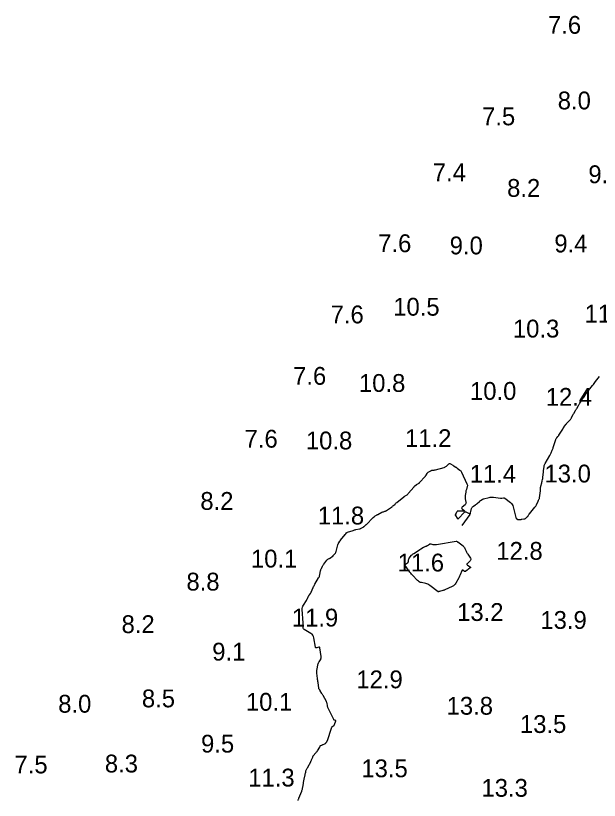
# Model space of a CAD drawing. Extents: x 815352 to 820877, y 582403 to 597439.
# Drawn here: x 819877.5 to 820041.3, y 589036.4 to 589256.5 of the extents above; entities that cross this region are included whole.
import ezdxf

# ---------------------------------------------------------------- set-up
doc = ezdxf.new("R2010")
doc.units = 0
doc.layers.add('V-CONT-EL12', color=7, linetype='Continuous')
doc.layers.add('V-TOPO-SOUN', color=7, linetype='Continuous')

msp = doc.modelspace()

# ---------------------------------------------------------------- linework, layer by layer
at = {"layer": 'V-CONT-EL12'}
for points in [[(819956.7, 589036.32), (819956.73, 589036.38), (819956.76, 589036.43), (819956.78, 589036.49), (819956.88, 589036.72), (819956.9, 589036.78), (819956.93, 589036.84), (819956.95, 589036.9), (819956.97, 589036.96), (819957.73, 589038.9), (819957.8, 589039.1), (819957.87, 589039.3), (819957.92, 589039.51), (819957.97, 589039.72), (819958.13, 589040.55), (819958.17, 589040.76), (819958.21, 589040.97), (819958.25, 589041.17), (819958.28, 589041.38), (819958.43, 589042.28), (819958.46, 589042.47), (819958.5, 589042.66), (819958.54, 589042.84), (819958.58, 589043.02), (819958.83, 589044.03), (819958.84, 589044.08), (819958.85, 589044.13), (819958.85, 589044.18), (819958.86, 589044.23), (819958.86, 589044.42), (819958.86, 589044.47), (819958.87, 589044.52), (819958.89, 589044.57), (819958.91, 589044.61), (819959.22, 589045.22), (819959.28, 589045.34), (819959.35, 589045.46), (819959.41, 589045.57), (819959.47, 589045.69), (819960.28, 589047.19), (819960.34, 589047.32), (819960.41, 589047.45), (819960.47, 589047.59), (819960.53, 589047.73), (819960.85, 589048.49), (819960.86, 589048.52), (819960.87, 589048.55), (819960.88, 589048.58), (819960.89, 589048.62), (819960.93, 589048.75), (819960.94, 589048.78), (819960.95, 589048.81), (819960.97, 589048.84), (819960.99, 589048.86), (819961.68, 589049.66), (819961.8, 589049.81), (819961.92, 589049.95), (819962.03, 589050.1), (819962.14, 589050.26), (819962.83, 589051.29), (819962.85, 589051.33), (819962.87, 589051.37), (819962.88, 589051.41), (819962.89, 589051.45), (819962.91, 589051.62), (819962.92, 589051.65), (819962.94, 589051.69), (819962.97, 589051.71), (819963, 589051.73), (819963.41, 589051.88), (819963.5, 589051.92), (819963.58, 589051.95), (819963.66, 589051.98), (819963.74, 589052.01), (819964.27, 589052.23), (819964.35, 589052.27), (819964.43, 589052.32), (819964.49, 589052.38), (819964.55, 589052.46), (819964.77, 589052.77), (819964.82, 589052.85), (819964.87, 589052.94), (819964.9, 589053.02), (819964.94, 589053.11), (819966.1, 589056.58), (819966.12, 589056.64), (819966.14, 589056.7), (819966.16, 589056.75), (819966.19, 589056.8), (819966.28, 589057.02), (819966.31, 589057.07), (819966.34, 589057.12), (819966.38, 589057.16), (819966.43, 589057.19), (819966.75, 589057.37), (819966.81, 589057.41), (819966.87, 589057.47), (819966.91, 589057.53), (819966.94, 589057.6), (819967.32, 589058.63), (819967.33, 589058.69), (819967.32, 589058.74), (819967.29, 589058.77), (819967.23, 589058.79), (819966.96, 589058.85), (819966.89, 589058.87), (819966.84, 589058.9), (819966.79, 589058.95), (819966.76, 589059.01), (819965.11, 589062.39), (819965.05, 589062.53), (819965, 589062.67), (819964.96, 589062.81), (819964.94, 589062.95), (819964.86, 589063.54), (819964.83, 589063.68), (819964.79, 589063.82), (819964.74, 589063.96), (819964.68, 589064.09), (819963.78, 589065.74), (819963.69, 589065.89), (819963.61, 589066.04), (819963.52, 589066.18), (819963.43, 589066.33), (819962.96, 589067.07), (819962.91, 589067.14), (819962.87, 589067.2), (819962.83, 589067.26), (819962.79, 589067.32), (819962.62, 589067.57), (819962.58, 589067.63), (819962.55, 589067.7), (819962.53, 589067.77), (819962.52, 589067.84), (819962.32, 589069.42), (819962.28, 589069.69), (819962.25, 589069.97), (819962.21, 589070.25), (819962.17, 589070.52), (819961.95, 589072.06), (819961.95, 589072.12), (819961.94, 589072.18), (819961.94, 589072.24), (819961.95, 589072.3), (819961.98, 589072.63), (819961.99, 589072.65), (819961.99, 589072.66), (819961.98, 589072.68), (819961.98, 589072.7), (819961.97, 589072.76), (819961.97, 589072.78), (819961.97, 589072.79), (819961.97, 589072.81), (819961.98, 589072.82), (819962.37, 589074.72), (819962.41, 589074.85), (819962.46, 589074.98), (819962.52, 589075.1), (819962.59, 589075.21), (819962.97, 589075.75), (819963.02, 589075.82), (819963.06, 589075.89), (819963.09, 589075.97), (819963.11, 589076.04), (819963.2, 589076.36), (819963.22, 589076.44), (819963.23, 589076.52), (819963.23, 589076.6), (819963.22, 589076.68), (819962.86, 589079.11), (819962.83, 589079.24), (819962.76, 589079.32), (819962.66, 589079.35), (819962.52, 589079.33), (819961.94, 589079.15), (819961.8, 589079.13), (819961.7, 589079.16), (819961.63, 589079.24), (819961.59, 589079.36), (819961.16, 589081.98), (819961.06, 589082.36), (819960.88, 589082.7), (819960.63, 589082.98), (819960.31, 589083.21), (819958.47, 589084.27), (819958.34, 589084.37), (819958.24, 589084.49), (819958.19, 589084.63), (819958.17, 589084.79), (819958.17, 589085.48), (819958.17, 589085.66), (819958.16, 589085.83), (819958.16, 589086), (819958.15, 589086.18), (819957.91, 589089.9), (819957.91, 589090.22), (819957.96, 589090.52), (819958.06, 589090.8), (819958.21, 589091.08), (819959.06, 589092.44), (819959.14, 589092.58), (819959.21, 589092.71), (819959.28, 589092.84), (819959.35, 589092.98), (819959.64, 589093.61), (819959.69, 589093.71), (819959.75, 589093.81), (819959.81, 589093.91), (819959.88, 589094), (819960.18, 589094.36), (819960.25, 589094.45), (819960.31, 589094.55), (819960.36, 589094.65), (819960.41, 589094.76), (819960.97, 589096.07), (819961.08, 589096.32), (819961.2, 589096.57), (819961.33, 589096.82), (819961.46, 589097.05), (819962.48, 589098.75), (819962.6, 589098.97), (819962.69, 589099.2), (819962.77, 589099.43), (819962.83, 589099.68), (819963.05, 589100.82), (819963.09, 589100.98), (819963.14, 589101.15), (819963.2, 589101.31), (819963.27, 589101.46), (819963.58, 589102.08), (819963.67, 589102.23), (819963.75, 589102.37), (819963.85, 589102.52), (819963.95, 589102.66), (819964.78, 589103.72), (819964.85, 589103.8), (819964.92, 589103.87), (819965.01, 589103.93), (819965.1, 589103.99), (819965.47, 589104.19), (819965.56, 589104.24), (819965.65, 589104.29), (819965.74, 589104.35), (819965.82, 589104.41), (819966.31, 589104.75), (819966.42, 589104.84), (819966.52, 589104.92), (819966.61, 589105.02), (819966.7, 589105.12), (819967.1, 589105.61), (819967.19, 589105.73), (819967.27, 589105.86), (819967.33, 589106), (819967.37, 589106.14), (819967.89, 589108.03), (819967.9, 589108.09), (819967.92, 589108.14), (819967.93, 589108.19), (819967.95, 589108.24), (819968.02, 589108.45), (819968.04, 589108.5), (819968.06, 589108.55), (819968.09, 589108.6), (819968.12, 589108.65), (819968.41, 589109.05), (819968.47, 589109.13), (819968.53, 589109.21), (819968.6, 589109.29), (819968.66, 589109.37), (819969.95, 589110.92), (819970, 589110.98), (819970.05, 589111.05), (819970.1, 589111.11), (819970.15, 589111.17), (819970.35, 589111.42), (819970.41, 589111.48), (819970.47, 589111.53), (819970.53, 589111.57), (819970.61, 589111.6), (819972.14, 589112.11), (819972.35, 589112.18), (819972.55, 589112.23), (819972.75, 589112.29), (819972.96, 589112.34), (819973.94, 589112.55), (819974.06, 589112.59), (819974.19, 589112.63), (819974.31, 589112.68), (819974.43, 589112.73), (819974.95, 589113), (819975.04, 589113.05), (819975.12, 589113.11), (819975.2, 589113.17), (819975.28, 589113.23), (819975.59, 589113.51), (819975.66, 589113.58), (819975.74, 589113.65), (819975.81, 589113.72), (819975.88, 589113.79), (819977.68, 589115.61), (819977.74, 589115.66), (819977.79, 589115.71), (819977.84, 589115.76), (819977.9, 589115.8), (819978.13, 589115.98), (819978.18, 589116.03), (819978.24, 589116.07), (819978.3, 589116.11), (819978.36, 589116.15), (819978.76, 589116.4), (819978.85, 589116.45), (819978.94, 589116.5), (819979.02, 589116.55), (819979.12, 589116.6), (819980.26, 589117.19), (819980.36, 589117.24), (819980.46, 589117.28), (819980.57, 589117.32), (819980.68, 589117.36), (819981.11, 589117.5), (819981.22, 589117.54), (819981.32, 589117.59), (819981.42, 589117.64), (819981.52, 589117.7), (819982.98, 589118.67), (819983.11, 589118.76), (819983.23, 589118.86), (819983.35, 589118.96), (819983.47, 589119.06), (819983.92, 589119.5), (819984.03, 589119.61), (819984.15, 589119.71), (819984.27, 589119.82), (819984.39, 589119.92), (819986.36, 589121.51), (819986.46, 589121.59), (819986.56, 589121.66), (819986.66, 589121.73), (819986.77, 589121.79), (819987.34, 589122.13), (819987.38, 589122.15), (819987.42, 589122.19), (819987.45, 589122.22), (819987.48, 589122.26), (819987.59, 589122.42), (819987.62, 589122.46), (819987.65, 589122.5), (819987.68, 589122.54), (819987.72, 589122.58), (819989.19, 589124.25), (819989.26, 589124.33), (819989.34, 589124.41), (819989.42, 589124.49), (819989.5, 589124.57), (819989.85, 589124.89), (819989.93, 589124.95), (819990, 589125.01), (819990.09, 589125.06), (819990.17, 589125.11), (819990.53, 589125.28), (819990.62, 589125.33), (819990.7, 589125.38), (819990.77, 589125.45), (819990.84, 589125.52), (819992.36, 589127.19), (819992.44, 589127.29), (819992.52, 589127.39), (819992.59, 589127.49), (819992.66, 589127.6), (819992.91, 589128.04), (819992.97, 589128.15), (819993.05, 589128.24), (819993.14, 589128.33), (819993.25, 589128.4), (819993.98, 589128.86), (819994.08, 589128.91), (819994.18, 589128.95), (819994.29, 589128.98), (819994.4, 589129), (819994.84, 589129.04), (819994.95, 589129.05), (819995.07, 589129.07), (819995.17, 589129.1), (819995.28, 589129.12), (819997.69, 589129.78), (819997.87, 589129.85), (819998.03, 589129.93), (819998.19, 589130.03), (819998.34, 589130.15), (819998.93, 589130.71), (819999.05, 589130.81), (819999.18, 589130.85), (819999.32, 589130.84), (819999.47, 589130.77), (820000.13, 589130.37), (820000.24, 589130.31), (820000.34, 589130.24), (820000.45, 589130.18), (820000.55, 589130.12), (820000.97, 589129.87), (820001.07, 589129.81), (820001.17, 589129.74), (820001.27, 589129.67), (820001.37, 589129.6), (820002.1, 589129.04), (820002.25, 589128.92), (820002.37, 589128.78), (820002.48, 589128.63), (820002.57, 589128.46), (820004.12, 589125.17), (820004.19, 589124.98), (820004.22, 589124.79), (820004.22, 589124.59), (820004.18, 589124.4), (820003.94, 589123.6), (820003.88, 589123.4), (820003.83, 589123.2), (820003.79, 589123), (820003.76, 589122.79), (820003.61, 589121.88), (820003.58, 589121.66), (820003.58, 589121.44), (820003.59, 589121.22), (820003.63, 589121), (820003.84, 589120.05), (820003.86, 589119.83), (820003.82, 589119.63), (820003.73, 589119.45), (820003.58, 589119.29), (820002.74, 589118.59), (820002.64, 589118.48), (820002.6, 589118.37), (820002.64, 589118.25), (820002.75, 589118.14), (820003.32, 589117.7), (820003.42, 589117.6), (820003.44, 589117.54), (820003.38, 589117.5), (820003.24, 589117.49), (820001.59, 589117.53), (820001.49, 589117.52), (820001.41, 589117.49), (820001.35, 589117.44), (820001.29, 589117.36), (820001.06, 589116.96), (820001.03, 589116.91), (820001, 589116.85), (820000.97, 589116.8), (820000.95, 589116.74), (820000.84, 589116.51), (820000.83, 589116.45), (820000.82, 589116.4), (820000.84, 589116.34), (820000.86, 589116.29), (820001.36, 589115.51), (820001.45, 589115.4), (820001.56, 589115.35), (820001.66, 589115.38), (820001.78, 589115.47), (820003.31, 589117.17), (820003.46, 589117.29), (820003.62, 589117.35), (820003.79, 589117.34), (820003.96, 589117.26), (820004.69, 589116.81), (820004.85, 589116.74), (820004.98, 589116.75), (820005.08, 589116.84), (820005.14, 589117.01), (820005.39, 589118.21), (820005.44, 589118.4), (820005.53, 589118.56), (820005.65, 589118.7), (820005.79, 589118.82), (820006.53, 589119.32), (820006.65, 589119.4), (820006.77, 589119.49), (820006.89, 589119.58), (820007, 589119.67), (820007.62, 589120.17), (820007.65, 589120.2), (820007.68, 589120.23), (820007.7, 589120.26), (820007.71, 589120.29), (820007.78, 589120.44), (820007.79, 589120.47), (820007.82, 589120.5), (820007.85, 589120.53), (820007.88, 589120.54), (820008.38, 589120.79), (820008.48, 589120.84), (820008.58, 589120.88), (820008.68, 589120.91), (820008.78, 589120.94), (820010.37, 589121.34), (820010.67, 589121.4), (820010.97, 589121.43), (820011.27, 589121.44), (820011.58, 589121.41), (820013.49, 589121.16), (820013.6, 589121.15), (820013.7, 589121.15), (820013.81, 589121.15), (820013.92, 589121.16), (820014.35, 589121.22), (820014.46, 589121.23), (820014.56, 589121.21), (820014.65, 589121.17), (820014.74, 589121.12), (820016.33, 589119.92), (820016.6, 589119.68), (820016.82, 589119.41), (820016.98, 589119.1), (820017.09, 589118.76), (820017.81, 589115.7), (820017.84, 589115.61), (820017.89, 589115.53), (820017.95, 589115.46), (820018.02, 589115.4), (820018.36, 589115.19), (820018.45, 589115.15), (820018.53, 589115.13), (820018.62, 589115.12), (820018.72, 589115.12), (820019.09, 589115.18), (820019.19, 589115.19), (820019.28, 589115.2), (820019.38, 589115.22), (820019.47, 589115.23), (820020.12, 589115.32), (820020.25, 589115.35), (820020.38, 589115.39), (820020.5, 589115.45), (820020.61, 589115.53), (820021.13, 589115.96), (820021.19, 589116.02), (820021.24, 589116.08), (820021.28, 589116.14), (820021.32, 589116.22), (820021.45, 589116.52), (820021.48, 589116.59), (820021.53, 589116.66), (820021.57, 589116.73), (820021.62, 589116.79), (820023.17, 589118.6), (820023.3, 589118.76), (820023.42, 589118.94), (820023.53, 589119.12), (820023.62, 589119.31), (820024.08, 589120.32), (820024.12, 589120.4), (820024.15, 589120.48), (820024.19, 589120.55), (820024.22, 589120.63), (820024.37, 589120.93), (820024.41, 589121), (820024.43, 589121.08), (820024.45, 589121.16), (820024.47, 589121.24), (820024.71, 589123.23), (820024.73, 589123.34), (820024.74, 589123.44), (820024.74, 589123.54), (820024.75, 589123.65), (820024.76, 589124.06), (820024.76, 589124.16), (820024.78, 589124.27), (820024.8, 589124.37), (820024.82, 589124.47), (820025.09, 589125.45), (820025.12, 589125.57), (820025.16, 589125.7), (820025.19, 589125.83), (820025.22, 589125.95), (820025.34, 589126.46), (820025.37, 589126.58), (820025.4, 589126.71), (820025.41, 589126.84), (820025.43, 589126.97), (820025.56, 589128.51), (820025.58, 589128.71), (820025.61, 589128.91), (820025.63, 589129.11), (820025.66, 589129.31), (820025.77, 589130.1), (820025.81, 589130.3), (820025.87, 589130.49), (820025.94, 589130.67), (820026.03, 589130.85), (820027.39, 589133.14), (820027.49, 589133.32), (820027.58, 589133.5), (820027.67, 589133.68), (820027.75, 589133.86), (820028.07, 589134.6), (820028.14, 589134.78), (820028.22, 589134.97), (820028.28, 589135.16), (820028.34, 589135.35), (820029.04, 589137.62), (820029.09, 589137.74), (820029.14, 589137.85), (820029.21, 589137.96), (820029.29, 589138.06), (820029.62, 589138.45), (820029.7, 589138.55), (820029.78, 589138.65), (820029.86, 589138.76), (820029.93, 589138.87), (820031, 589140.51), (820031.05, 589140.59), (820031.1, 589140.67), (820031.15, 589140.75), (820031.2, 589140.84), (820031.38, 589141.17), (820031.42, 589141.25), (820031.47, 589141.33), (820031.53, 589141.41), (820031.59, 589141.48), (820031.83, 589141.78), (820031.89, 589141.85), (820031.95, 589141.92), (820032.02, 589141.99), (820032.08, 589142.06), (820033.06, 589143.11), (820033.18, 589143.24), (820033.28, 589143.37), (820033.37, 589143.52), (820033.45, 589143.67), (820033.86, 589144.53), (820033.88, 589144.56), (820033.89, 589144.6), (820033.92, 589144.64), (820033.94, 589144.67), (820034.03, 589144.81), (820034.05, 589144.84), (820034.07, 589144.88), (820034.09, 589144.91), (820034.11, 589144.95), (820034.57, 589145.76), (820034.66, 589145.9), (820034.74, 589146.05), (820034.83, 589146.19), (820034.91, 589146.34), (820035.38, 589147.13), (820035.49, 589147.31), (820035.6, 589147.48), (820035.71, 589147.66), (820035.82, 589147.84), (820036.31, 589148.61), (820036.43, 589148.8), (820036.55, 589148.98), (820036.67, 589149.17), (820036.79, 589149.35), (820037.43, 589150.29), (820037.5, 589150.38), (820037.56, 589150.48), (820037.62, 589150.57), (820037.69, 589150.66), (820037.95, 589151.03), (820038.01, 589151.12), (820038.08, 589151.21), (820038.15, 589151.3), (820038.22, 589151.39), (820039.37, 589152.78), (820039.59, 589153.05), (820039.8, 589153.31), (820040.01, 589153.57), (820040.22, 589153.84), (820041.33, 589155.26)], [(820002.81, 589113.51), (820005.05, 589116.59)]]:
    msp.add_lwpolyline(points, dxfattribs=at)
msp.add_lwpolyline([(819996.09, 589094.88), (819996.06, 589094.87), (819996.03, 589094.88), (819996, 589094.9), (819993.71, 589096.68), (819993.45, 589096.86), (819993.17, 589097), (819992.88, 589097.11), (819992.57, 589097.19), (819991.31, 589097.44), (819991.01, 589097.52), (819990.73, 589097.65), (819990.47, 589097.82), (819990.24, 589098.03), (819988.81, 589099.55), (819988.57, 589099.82), (819988.33, 589100.11), (819988.1, 589100.4), (819987.89, 589100.7), (819986.79, 589102.27), (819986.73, 589102.39), (819986.72, 589102.49), (819986.77, 589102.58), (819986.87, 589102.66), (819987.4, 589102.97), (819987.5, 589103.05), (819987.58, 589103.14), (819987.63, 589103.24), (819987.66, 589103.36), (819987.74, 589103.88), (819987.77, 589104), (819987.81, 589104.12), (819987.87, 589104.23), (819987.94, 589104.34), (819988.55, 589105.11), (819988.69, 589105.26), (819988.83, 589105.41), (819988.99, 589105.54), (819989.16, 589105.65), (819990.75, 589106.65), (819990.86, 589106.72), (819990.96, 589106.79), (819991.07, 589106.86), (819991.17, 589106.92), (819991.59, 589107.2), (819991.7, 589107.27), (819991.81, 589107.33), (819991.92, 589107.38), (819992.04, 589107.43), (819992.59, 589107.64), (819992.72, 589107.69), (819992.84, 589107.76), (819992.96, 589107.83), (819993.08, 589107.9), (819993.57, 589108.26), (819993.67, 589108.32), (819993.78, 589108.35), (819993.89, 589108.36), (819994, 589108.33), (819994.55, 589108.16), (819994.63, 589108.14), (819994.71, 589108.12), (819994.8, 589108.11), (819994.88, 589108.11), (819995.23, 589108.11), (819995.31, 589108.11), (819995.4, 589108.12), (819995.48, 589108.13), (819995.57, 589108.14), (820001.06, 589109.07), (820001.1, 589109.07), (820001.14, 589109.07), (820001.18, 589109.06), (820001.21, 589109.04), (820001.36, 589108.95), (820001.4, 589108.93), (820001.44, 589108.91), (820001.47, 589108.88), (820001.51, 589108.86), (820003.02, 589107.74), (820003.18, 589107.59), (820003.33, 589107.43), (820003.45, 589107.26), (820003.55, 589107.06), (820003.91, 589106.24), (820004.01, 589106.04), (820004.11, 589105.84), (820004.22, 589105.65), (820004.34, 589105.46), (820005.1, 589104.32), (820005.2, 589104.12), (820005.22, 589103.93), (820005.15, 589103.74), (820005.01, 589103.57), (820004.22, 589102.82), (820004.11, 589102.69), (820004.09, 589102.56), (820004.14, 589102.45), (820004.26, 589102.34), (820005.04, 589101.85), (820005.12, 589101.78), (820005.15, 589101.71), (820005.12, 589101.64), (820005.03, 589101.56), (820004.56, 589101.27), (820004.45, 589101.2), (820004.35, 589101.13), (820004.26, 589101.05), (820004.16, 589100.97), (820003.8, 589100.64), (820003.71, 589100.58), (820003.61, 589100.55), (820003.51, 589100.56), (820003.41, 589100.61), (820002.95, 589100.9), (820002.85, 589100.95), (820002.76, 589100.94), (820002.69, 589100.89), (820002.64, 589100.79), (820002.23, 589099.67), (820002.14, 589099.45), (820002.04, 589099.22), (820001.94, 589099.01), (820001.82, 589098.79), (820001, 589097.34), (820000.81, 589097.04), (820000.58, 589096.79), (820000.31, 589096.58), (820000, 589096.4), (819997.93, 589095.42), (819997.78, 589095.36), (819997.62, 589095.3), (819997.46, 589095.25), (819997.3, 589095.21), (819996.39, 589095), (819996.36, 589094.99), (819996.32, 589094.98), (819996.29, 589094.96), (819996.25, 589094.95), (819996.12, 589094.89)], close=True, dxfattribs=at)

# ---------------------------------------------------------------- texts
at = {"layer": 'V-TOPO-SOUN'}
for s, p in [('7.6', (820026.85, 589251.46)), ('8.0', (820029.59, 589230.24)), ('7.5', (820008.36, 589225.78)), ('7.4', (819994.52, 589210.09)), ('9.1', (820038.19, 589209.54)), ('8.2', (820015.38, 589205.7)), ('7.6', (819979.21, 589190.18)), ('9.0', (819999.27, 589189.56)), ('9.4', (820028.64, 589190.11)), ('10.5 ', (819983.42, 589172.36)), ('7.6', (819965.85, 589170.2)), ('11.7 ', (820037.12, 589170.43)), ('10.3 ', (820017.01, 589166.23)), ('7.6', (819955.32, 589152.97)), ('10.8 ', (819973.8, 589150.97)), ('10.0 ', (820004.97, 589148.74)), ('12.4 ', (820026.23, 589147.07)), ('7.6', (819941.71, 589135.32)), ('11.2 ', (819986.73, 589135.49)), ('10.8 ', (819958.91, 589134.83)), ('11.4 ', (820004.9, 589125.48)), ('13.0 ', (820025.87, 589125.55)), ('8.2', (819929.29, 589117.87)), ('11.8 ', (819962.25, 589113.77)), ('12.8 ', (820012.35, 589103.86)), ('10.1 ', (819943.49, 589101.69)), ('11.6 ', (819984.67, 589100.58)), ('8.8', (819925.39, 589095.23)), ('11.9 ', (819954.97, 589085.13)), ('13.2 ', (820001.36, 589086.7)), ('8.2', (819907.18, 589083.29)), ('13.9 ', (820024.72, 589084.47)), ('9.1', (819932.62, 589075.58)), ('12.9 ', (819973.08, 589067.8)), ('8.0', (819889.4, 589060.95)), ('8.5', (819912.89, 589062.46)), ('10.1 ', (819942.08, 589061.5)), ('13.8 ', (819998.41, 589060.39)), ('13.5 ', (820018.98, 589055.27)), ('9.5', (819929.49, 589049.76)), ('7.5', (819877.13, 589043.92)), ('8.3', (819902.49, 589044.18)), ('13.5 ', (819974.49, 589042.84)), ('11.3 ', (819942.73, 589040.24)), ('13.3 ', (820008.19, 589037.36))]:
    msp.add_text(s, height=5, dxfattribs=at).set_placement(p)

doc.saveas('drawing.dxf')
